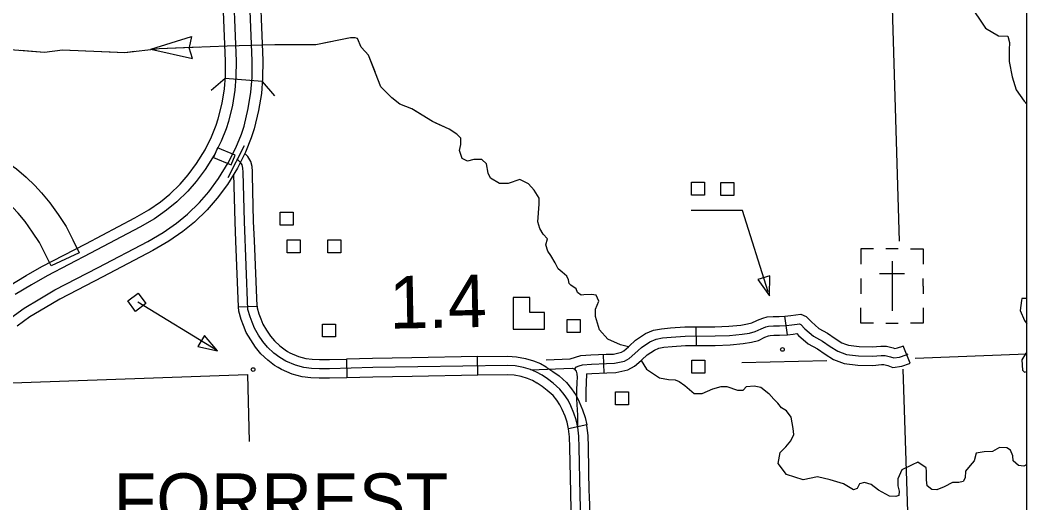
# Model space of a CAD drawing. Extents: x 1084508 to 1142749, y 1057638 to 1093403.
# Drawn here: x 1140202 to 1142749, y 1082824 to 1084044 of the extents above; entities that cross this region are included whole.
import ezdxf

# ---------------------------------------------------------------- set-up
doc = ezdxf.new("R2010")
doc.units = 0
for name, color, linetype in [('DSN_DRFT_Named-Boundary', 7, 'Continuous'), ('Level 10', 7, 'Continuous'), ('Level 31', 7, 'Continuous'), ('Level 32', 7, 'Continuous'), ('Level 35', 7, 'Continuous'), ('Level 36', 7, 'Continuous'), ('Level 43', 7, 'Continuous'), ('Level 45', 7, 'Continuous'), ('Level 48', 7, 'Continuous'), ('Level 5', 7, 'Continuous'), ('Level 56', 7, 'Continuous'), ('Level 57', 7, 'Continuous'), ('Level 58', 7, 'Continuous')]:
    doc.layers.add(name, color=color, linetype=linetype)

msp = doc.modelspace()

# ---------------------------------------------------------------- linework, layer by layer
at = {"layer": 'DSN_DRFT_Named-Boundary'}
msp.add_lwpolyline([(1084507.9, 1057640), (1142749.2, 1057640), (1142749.2, 1093403.4), (1084507.9, 1093403.4)], close=True, dxfattribs=at)
at = {"layer": 'Level 10'}
for p, q in [((1140769.4, 1083726.4), (1140727.6, 1083645.4)), ((1140351.9, 1083456), (1140280.7, 1083422.8))]:
    msp.add_line(p, q, dxfattribs=at)
for points in [[(1140174.7, 1083372.5), (1140217.7, 1083398.1), (1140257.6, 1083421.1), (1140368.3, 1083478.8), (1140492.4, 1083543.8), (1140527.6, 1083564.3), (1140557, 1083584.8), (1140581.1, 1083604.3), (1140607.4, 1083629.6), (1140627.2, 1083652.5), (1140648.6, 1083681.2), (1140670.1, 1083715.7), (1140686.7, 1083749), (1140698.6, 1083778.5), (1140703.7, 1083794.5), (1140713.3, 1083833.7), (1140719, 1083869.9), (1140721.6, 1083901.7), (1140722.2, 1083940), (1140712.8, 1084170.7)], [(1140178.5, 1083291.5), (1140212.1, 1083316.2), (1140251.8, 1083339.9), (1140290, 1083361.9), (1140399.6, 1083418.9), (1140525.1, 1083484.7), (1140563.9, 1083507.4), (1140597.5, 1083530.8), (1140625.8, 1083553.7), (1140656.4, 1083583.1), (1140679.9, 1083610.2), (1140704.4, 1083643.2), (1140729, 1083682.8), (1140748.2, 1083721.2), (1140762, 1083755.5), (1140768.7, 1083776.1), (1140779.5, 1083820.4), (1140786.1, 1083861.8), (1140789.1, 1083898.4), (1140789.7, 1083940.9), (1140780.2, 1084173.6)], [(1140739.5, 1084171.8), (1140748.9, 1083940.4), (1140748.3, 1083900.4), (1140745.6, 1083866.7), (1140739.5, 1083828.5), (1140729.4, 1083787.2), (1140723.7, 1083769.4), (1140711, 1083738), (1140693.4, 1083702.7), (1140670.7, 1083666.2), (1140648, 1083635.8), (1140626.8, 1083611.2), (1140598.7, 1083584.3), (1140573, 1083563.5), (1140541.9, 1083541.8), (1140505.3, 1083520.4), (1140380.7, 1083455.1), (1140270.4, 1083397.7), (1140231.2, 1083375.1), (1140189.5, 1083350.2)], [(1140806.9, 1084174.8), (1140816.4, 1083941.3), (1140815.8, 1083897.2), (1140812.6, 1083858.6), (1140805.7, 1083815.2), (1140794.4, 1083768.8), (1140787.1, 1083746.4), (1140772.6, 1083710.3), (1140752.3, 1083669.8), (1140726.5, 1083628.2), (1140700.7, 1083593.5), (1140675.8, 1083564.7), (1140643.4, 1083533.6), (1140613.6, 1083509.5), (1140578.3, 1083484.9), (1140538, 1083461.4), (1140411.9, 1083395.3), (1140302.9, 1083338.5), (1140265.3, 1083316.9), (1140226.9, 1083294), (1140194.9, 1083270.4)], [(1139775.8, 1083902.9), (1139795.5, 1083892.3), (1140130, 1083711.3), (1140159.2, 1083691.9), (1140193.2, 1083667.8), (1140217.5, 1083646.5), (1140239.2, 1083625.8), (1140256.5, 1083607.4), (1140277.2, 1083582.2), (1140298.2, 1083552.5), (1140318.6, 1083522), (1140336, 1083488.3), (1140351.9, 1083456)], [(1140280.7, 1083422.8), (1140265.9, 1083453), (1140250.9, 1083482.1), (1140233.5, 1083508), (1140214.7, 1083534.6), (1140197.6, 1083555.6), (1140183.5, 1083570.5), (1140164.6, 1083588.6), (1140144.5, 1083606.1), (1140114.8, 1083627.2), (1140089.6, 1083643.9), (1139758.2, 1083823.2), (1139738.5, 1083833.9)], [(1140701.2, 1083721.1), (1140691.1, 1083696.4), (1140736.3, 1083678), (1140746.3, 1083702.7)], [(1140746.3, 1083702.7), (1140701.2, 1083721.1)]]:
    msp.add_lwpolyline(points, dxfattribs=at)
at = {"layer": 'Level 31'}
for p, q in [((1140754.7, 1083319.3), (1140801.8, 1083321.2)), ((1140801.8, 1083321.2), (1140801.8, 1083321.2)), ((1141360, 1083146.3), (1141359.3, 1083193.4)), ((1141027.6, 1083187.3), (1141028.9, 1083140.3)), ((1141509.5, 1083126.8), (1141509.5, 1083126.8)), ((1141635.6, 1083021.1), (1141589.7, 1083010.8))]:
    msp.add_line(p, q, dxfattribs=at)
for points in [[(1140790.3, 1083652), (1140790.1, 1083661.2), (1140788.9, 1083673.9), (1140785.6, 1083686.8), (1140778.3, 1083699), (1140770.6, 1083706.3)], [(1141625.1, 1082617.1), (1141618.9, 1082844.2), (1141617, 1082964.2), (1141615.8, 1082992.6), (1141612.9, 1083015), (1141608.6, 1083033.8), (1141603.1, 1083051), (1141595.4, 1083069.5), (1141588.5, 1083083.5), (1141578.8, 1083098.1), (1141567.5, 1083111.4), (1141550.9, 1083126.3), (1141536.3, 1083137), (1141522.7, 1083146.4), (1141508.4, 1083154.5), (1141493.2, 1083160.7), (1141475.4, 1083165.9), (1141454.9, 1083169.8), (1141435.8, 1083171.1), (1141094.3, 1083165.6), (1140985, 1083162.6), (1140959.4, 1083162.6), (1140939.3, 1083163.6), (1140920.4, 1083165.6), (1140898.7, 1083171.7), (1140874.1, 1083182.1), (1140859.5, 1083190.9), (1140844.2, 1083202.5), (1140828.3, 1083217.1), (1140816.3, 1083231.4), (1140805.6, 1083248), (1140795.6, 1083265.2), (1140789.1, 1083280.7), (1140784.2, 1083294.4), (1140778.6, 1083312.3), (1140769.5, 1083534.6), (1140766.6, 1083659.8), (1140765.6, 1083669.9), (1140763.6, 1083677.7), (1140759.7, 1083684.2), (1140752.9, 1083690.7), (1140750.5, 1083692)], [(1140747.9, 1083484.9), (1140745.9, 1083533.8), (1140743.1, 1083654.9)], [(1140795, 1083486.8), (1140793, 1083535.3), (1140790.3, 1083652)], [(1140754.7, 1083319.3), (1140747.9, 1083484.9)], [(1140801.8, 1083321.2), (1140795, 1083486.8)], [(1140854.7, 1083166.3), (1140846.2, 1083171.4), (1140829.1, 1083184.5), (1140811.3, 1083200.8), (1140797.4, 1083217.4), (1140785.6, 1083235.6), (1140774.5, 1083254.7), (1140767.1, 1083272.3), (1140761.9, 1083286.9), (1140755.2, 1083308.2), (1140754.7, 1083319.3)], [(1140801.8, 1083321.2), (1140802, 1083316.4), (1140806.6, 1083301.9), (1140811.1, 1083289.2), (1140816.7, 1083275.7), (1140825.7, 1083260.3), (1140835.3, 1083245.4), (1140845.4, 1083233.5), (1140859.4, 1083220.6), (1140872.7, 1083210.4), (1140878.9, 1083206.6)], [(1140878.9, 1083206.6), (1140884.8, 1083203.1), (1140906.5, 1083194), (1140924.9, 1083188.8), (1140941, 1083187.1), (1140959.9, 1083186.2), (1140984.7, 1083186.2), (1141027.6, 1083187.3)], [(1141359.3, 1083193.4), (1141193.6, 1083190.7)], [(1141359.3, 1083193.4), (1141436.4, 1083194.6), (1141457.9, 1083193.2), (1141480.9, 1083188.8), (1141500.9, 1083183), (1141518.7, 1083175.8), (1141532.7, 1083167.8)], [(1141028.9, 1083140.3), (1140985.3, 1083139.1), (1140958.8, 1083139.1), (1140937.5, 1083140.1), (1140916, 1083142.3), (1140890.9, 1083149.5), (1140863.4, 1083161.1), (1140854.7, 1083166.3)], [(1141193.6, 1083190.7), (1141093.8, 1083189.1), (1141027.6, 1083187.3)], [(1141532.7, 1083167.8), (1141535.2, 1083166.4), (1141550, 1083156.2), (1141565.8, 1083144.6), (1141584.4, 1083127.8), (1141597.6, 1083112.3), (1141609, 1083095.2), (1141616.8, 1083079.2), (1141625.2, 1083059.2), (1141631.4, 1083040), (1141635.6, 1083021.1)], [(1141194.3, 1083143.6), (1141094.8, 1083142), (1141028.9, 1083140.3)], [(1141360, 1083146.3), (1141194.3, 1083143.6)], [(1141509.5, 1083126.8), (1141498.2, 1083133.3), (1141485.5, 1083138.4), (1141469.9, 1083143), (1141451.9, 1083146.4), (1141435.2, 1083147.5), (1141360, 1083146.3)], [(1141589.7, 1083010.8), (1141585.9, 1083027.6), (1141581, 1083042.8), (1141573.9, 1083059.8), (1141568.1, 1083071.7), (1141560, 1083083.8), (1141550.5, 1083094.9), (1141536, 1083108), (1141522.7, 1083117.8), (1141510.2, 1083126.5), (1141509.5, 1083126.8)], [(1141642.3, 1082850.9), (1141640.5, 1082964.9), (1141639.3, 1082994.6), (1141636.1, 1083019.1), (1141635.6, 1083021.1)], [(1141595.3, 1082850.1), (1141593.4, 1082963.6), (1141592.3, 1082990.6), (1141589.7, 1083010.9), (1141589.7, 1083010.8)], [(1141599.7, 1082684.2), (1141595.4, 1082843.7), (1141595.3, 1082850.1)], [(1141646.8, 1082685.5), (1141642.4, 1082844.7), (1141642.3, 1082850.9)]]:
    msp.add_lwpolyline(points, dxfattribs=at)
at = {"layer": 'Level 32'}
for p, q in [((1141913.3, 1083221.7), (1141913, 1083268.8)), ((1141679.6, 1083151.9), (1141677.8, 1083199))]:
    msp.add_line(p, q, dxfattribs=at)
for points in [[(1142066.4, 1083285), (1142068.1, 1083285.8), (1142081.3, 1083290.9), (1142092, 1083293.8), (1142107.7, 1083295), (1142122.9, 1083295), (1142137.2, 1083295.4)], [(1141604.4, 1083161.7), (1141610.1, 1083167.4), (1141616.9, 1083170.4), (1141624.7, 1083172.8), (1141647.7, 1083174.3), (1141685.7, 1083175.7), (1141706.2, 1083176.7), (1141731.6, 1083182.1), (1141743.3, 1083188.4), (1141757.5, 1083201.1), (1141774.1, 1083216.3), (1141795.6, 1083230.9), (1141811.7, 1083237.8), (1141827.8, 1083240.7), (1141849.7, 1083242.6), (1141884.6, 1083245.1), (1141960.3, 1083245.6), (1141996.9, 1083246.6), (1142028.6, 1083250), (1142047.6, 1083252.9), (1142061.8, 1083256.8), (1142077.4, 1083264.1), (1142088.6, 1083268.5), (1142096, 1083270.5), (1142108.6, 1083271.5), (1142123.3, 1083271.5), (1142140.4, 1083271.9)], [(1141743.2, 1083220), (1141759.4, 1083234.8), (1141784.2, 1083251.7), (1141804.9, 1083260.5), (1141824.6, 1083264), (1141847.9, 1083266.1), (1141883.7, 1083268.6), (1141913, 1083268.8)], [(1141913, 1083268.8), (1141959.9, 1083269.1), (1141995.3, 1083270.1), (1142025.5, 1083273.3), (1142042.7, 1083276), (1142053.6, 1083279), (1142066.4, 1083285)], [(1141913.3, 1083221.7), (1141960.6, 1083222), (1141998.4, 1083223), (1142031.6, 1083226.6), (1142052.6, 1083229.8), (1142070, 1083234.6), (1142086.4, 1083242.4)], [(1142086.4, 1083242.4), (1142086.7, 1083242.5), (1142096, 1083246.1), (1142099.9, 1083247.2), (1142109.5, 1083247.9), (1142123.6, 1083247.9), (1142143.5, 1083248.5)], [(1141594, 1083187.9), (1141620.4, 1083196.1), (1141646.5, 1083197.8), (1141684.7, 1083199.3), (1141703.2, 1083200.1), (1141723.4, 1083204.4), (1141729.7, 1083207.8), (1141741.7, 1083218.6), (1141743.2, 1083220)], [(1141775, 1083185.2), (1141788.7, 1083197.8), (1141806.9, 1083210.2), (1141818.5, 1083215.1), (1141830.9, 1083217.3), (1141851.6, 1083219.2), (1141885.5, 1083221.6), (1141913.3, 1083221.7)], [(1141533.4, 1083185.5), (1141594, 1083187.9)], [(1141635.5, 1083149.9), (1141648.9, 1083150.8), (1141686.8, 1083152.2), (1141709.3, 1083153.3), (1141739.8, 1083159.8), (1141757, 1083169.1), (1141773.3, 1083183.7), (1141775, 1083185.2)], [(1141494, 1083160.4), (1141598.9, 1083164.5), (1141603.7, 1083162.6), (1141608.6, 1083156.7), (1141610.6, 1083149.9), (1141611.5, 1083141.1), (1141611.1, 1083128.9), (1141609.6, 1083108.3), (1141610.1, 1083086.4), (1141612, 1083045.8), (1141612.1, 1083018.2)], [(1141635.5, 1083149.9), (1141634.6, 1083127.5), (1141633.1, 1083107.5)], [(1141633.2, 1083107.8), (1141633.8, 1083079.3)]]:
    msp.add_lwpolyline(points, dxfattribs=at)
at = {"layer": 'Level 35'}
for points in [[(1142602.9, 1084084.6), (1142644.2, 1084023.2), (1142677.7, 1084004.2), (1142701.1, 1084003.1), (1142705.6, 1083987.4), (1142704.5, 1083968.5), (1142704.5, 1083939.4), (1142712.3, 1083900.3), (1142722.3, 1083867.9), (1142742.4, 1083838.9), (1142749.2, 1083831.5)], [(1141741.7, 1083218.6), (1141721.1, 1083223.1), (1141689.2, 1083238), (1141668.2, 1083261.2), (1141658.1, 1083294.8), (1141658.1, 1083313.7), (1141666, 1083333.9), (1141659.3, 1083348.4), (1141648.1, 1083350.6), (1141628, 1083349.5), (1141621.3, 1083348.4), (1141612.4, 1083355.1), (1141609, 1083365.1), (1141595.6, 1083374.1), (1141591.1, 1083378.5), (1141590, 1083387.5), (1141585.6, 1083396.4), (1141573.3, 1083406.5), (1141563.2, 1083415.4), (1141556.3, 1083430.7), (1141545.2, 1083449.1), (1141537.3, 1083460.3), (1141532, 1083475.7), (1141536.4, 1083491.4), (1141525.3, 1083502.6), (1141517.2, 1083517.3), (1141511.7, 1083534), (1141515.2, 1083578.5), (1141515.2, 1083594.2), (1141502.9, 1083614.3), (1141488.4, 1083629.9), (1141466.1, 1083641.1), (1141437, 1083631), (1141414.7, 1083631), (1141392.4, 1083644.5), (1141386.8, 1083656.7), (1141382.3, 1083680.7), (1141370, 1083691.8), (1141349.9, 1083691.8), (1141334.3, 1083687.4), (1141320.9, 1083694.1), (1141314.2, 1083714.2), (1141317.5, 1083729.8), (1141317.5, 1083745.5), (1141307.5, 1083755.5)], [(1142749.2, 1083340.4), (1142749.1, 1083340.6), (1142736.9, 1083340.6), (1142735.7, 1083335), (1142732.4, 1083310.4), (1142743.6, 1083284.7), (1142749.2, 1083276.4)], [(1142749.2, 1083203.4), (1142745.8, 1083200.9), (1142736.9, 1083185.3), (1142738, 1083159.6), (1142743.6, 1083154), (1142749.2, 1083155.6)], [(1141773.3, 1083183.7), (1141786.6, 1083161.7), (1141819.6, 1083139.7), (1141842.5, 1083135.4), (1141859.5, 1083134.6), (1141869.7, 1083130.3), (1141884.1, 1083120.2), (1141907.9, 1083100.6), (1141928.2, 1083100.6), (1141954.5, 1083112.5), (1141975.7, 1083117.6), (1141990.1, 1083117.6), (1142017.3, 1083109.1), (1142031.7, 1083109.1), (1142040.2, 1083117.6), (1142059.7, 1083119.3), (1142075.8, 1083115.9), (1142096.2, 1083100.6), (1142109.3, 1083085.8)], [(1142251.5, 1082882.6), (1142219.3, 1082889.6), (1142183.2, 1082882), (1142141.4, 1082895.3), (1142120.2, 1082923.1), (1142125.3, 1082951.1), (1142139.4, 1082965.2), (1142151.7, 1082980.8), (1142159.9, 1082996.7), (1142157.7, 1083012.3), (1142153.2, 1083040.8), (1142141.5, 1083056.4), (1142128.4, 1083064.2), (1142119.1, 1083076), (1142109.3, 1083085.8)], [(1142749.2, 1082921.1), (1142741.3, 1082917.1), (1142727.9, 1082918.2), (1142714.5, 1082930.5), (1142713.4, 1082942.8), (1142707.8, 1082957.3), (1142698.9, 1082962.9), (1142679.9, 1082964), (1142662, 1082954), (1142640.8, 1082952.9), (1142620.7, 1082949.5), (1142616.3, 1082930.5), (1142606.2, 1082918.2), (1142593.9, 1082903.7), (1142592.8, 1082887), (1142588.3, 1082878), (1142577.2, 1082875.8), (1142561.5, 1082875.8), (1142540.3, 1082864.6), (1142521.3, 1082856.8), (1142509.1, 1082857.9), (1142496.8, 1082866.8), (1142495.7, 1082882.5), (1142495.7, 1082903.7), (1142494.5, 1082912.7), (1142473.3, 1082927.2), (1142458.8, 1082920.5), (1142433.1, 1082907.1), (1142423.1, 1082884.7), (1142423.1, 1082866.8), (1142426.4, 1082853.4), (1142425.3, 1082842.3), (1142417.5, 1082840), (1142401.9, 1082841.1), (1142373.9, 1082855.7), (1142355, 1082870.2), (1142338.2, 1082875.8), (1142325.9, 1082872.4), (1142320.3, 1082860.1), (1142310.3, 1082856.8), (1142285.7, 1082872.4), (1142251.5, 1082882.6)]]:
    msp.add_lwpolyline(points, dxfattribs=at)
at = {"layer": 'Level 36'}
for p, q in [((1140721.2, 1083896), (1140685.3, 1083865.5)), ((1140815, 1083888.3), (1140721.2, 1083896)), ((1140815, 1083888.3), (1140845.5, 1083852.4))]:
    msp.add_line(p, q, dxfattribs=at)
at = {"layer": 'Level 43'}
for p, q in [((1140533, 1083970.3), (1140635.9, 1084002.3)), ((1140635.9, 1084002.3), (1140629.6, 1083974.3)), ((1140533, 1083970.3), (1140638.1, 1083946.5)), ((1140638.1, 1083946.5), (1140629.6, 1083973.9))]:
    msp.add_line(p, q, dxfattribs=at)
for points in [[(1141307.5, 1083755.5), (1141288, 1083767.8), (1141245.6, 1083787.9), (1141193.1, 1083819.2), (1141163, 1083831.5), (1141142.9, 1083847.2), (1141115, 1083875.1), (1141083.7, 1083955.5), (1141074.8, 1083964.5), (1141064.7, 1083975.6), (1141055.8, 1083996.9), (1141050.2, 1083999.1), (1141048, 1083999.1), (1141037.9, 1083999.1), (1140950.8, 1083981.2), (1140847, 1083981.2), (1140726.4, 1083977.9), (1140554.4, 1083971.2), (1140467.3, 1083961.1), (1140309.8, 1083967.8), (1140264, 1083962.2), (1140176.9, 1083968.9)], [(1140987.8, 1083988.8), (1140950.8, 1083981.2), (1140864.3, 1083981.2)], [(1141100.2, 1083913), (1141083.7, 1083955.5), (1141074.8, 1083964.5), (1141064.7, 1083975.6), (1141055.8, 1083996.9), (1141050.2, 1083999.1), (1141048, 1083999.1), (1141037.9, 1083999.1), (1141028.4, 1083997.1)], [(1140326.5, 1083967.1), (1140309.8, 1083967.8), (1140264, 1083962.2), (1140202.8, 1083966.9)], [(1140430, 1083962.7), (1140367.9, 1083965.3)], [(1140492, 1083964), (1140467.3, 1083961.1), (1140430, 1083962.7)], [(1140657.2, 1083975.2), (1140554.4, 1083971.2), (1140533.1, 1083968.7)], [(1141216.7, 1083805.1), (1141193.1, 1083819.2), (1141163, 1083831.5), (1141142.9, 1083847.2), (1141115.5, 1083874.6)], [(1141307.5, 1083755.5), (1141288, 1083767.8), (1141252.7, 1083784.6)]]:
    msp.add_lwpolyline(points, dxfattribs=at)
at = {"layer": 'Level 45'}
for p, q in [((1142143.5, 1083248.6), (1142137.3, 1083295.3)), ((1142453.6, 1083176.7), (1142436.1, 1083220.4))]:
    msp.add_line(p, q, dxfattribs=at)
for points in [[(1142137.3, 1083295.3), (1142152.2, 1083297.3), (1142165, 1083298.7), (1142177, 1083300.7), (1142191.2, 1083294.6), (1142204, 1083281.2), (1142223.2, 1083264.5), (1142244.6, 1083252.9), (1142264.6, 1083238.9), (1142281.1, 1083228.7), (1142290.6, 1083225.1)], [(1142140.4, 1083271.9), (1142155, 1083273.9), (1142168.2, 1083275.4), (1142174.1, 1083276.3), (1142177.5, 1083274.9), (1142187.7, 1083264.1), (1142209.7, 1083245.1), (1142232.1, 1083232.9), (1142251.7, 1083219.2), (1142270.7, 1083207.5), (1142292.7, 1083199.2), (1142323.4, 1083195.8), (1142358.6, 1083194.8), (1142380.5, 1083196.7), (1142390.8, 1083196.7), (1142404, 1083193.3), (1142412.7, 1083190.4), (1142427.4, 1083192.3), (1142444, 1083198.2), (1142448.9, 1083200.2)], [(1142143.5, 1083248.6), (1142157.9, 1083250.5), (1142167.2, 1083251.6), (1142171.5, 1083247.1), (1142196.2, 1083225.6), (1142219.7, 1083212.8), (1142238.7, 1083199.5), (1142260.3, 1083186.3), (1142273.9, 1083181.1)], [(1142290.6, 1083225.1), (1142298.2, 1083222.3), (1142325, 1083219.3), (1142357.8, 1083218.4), (1142379.5, 1083220.3), (1142393.8, 1083220.3), (1142410.6, 1083215.9), (1142415, 1083214.4), (1142421.8, 1083215.4), (1142435.7, 1083220.2), (1142436.1, 1083220.4)], [(1142273.9, 1083181.1), (1142287.1, 1083176.1), (1142321.8, 1083172.3), (1142359.3, 1083171.2), (1142381.6, 1083173.2), (1142387.8, 1083173.2), (1142397.3, 1083170.7), (1142410.5, 1083166.3), (1142432.9, 1083169.3), (1142452.3, 1083176.2), (1142453.6, 1083176.7)]]:
    msp.add_lwpolyline(points, dxfattribs=at)
at = {"layer": 'Level 5'}
msp.add_line((1142466.3, 1083189.4), (1142749.2, 1083200.6), dxfattribs=at)
for points in [[(1142385, 1084861.4), (1142426, 1083485.6)], [(1142028, 1083178.3), (1142243.2, 1083183.5)], [(1140086.7, 1083124.3), (1140777.4, 1083148.1)], [(1140777.4, 1083148.1), (1140781.9, 1082979.1)], [(1142435.7, 1083161.9), (1142466, 1082235.1)]]:
    msp.add_lwpolyline(points, dxfattribs=at)
at = {"layer": 'Level 56'}
for points in [[(1141901, 1083601.4), (1141901, 1083634), (1141933.8, 1083634), (1141933.8, 1083601.4)], [(1141974.8, 1083600.5), (1141974.8, 1083633.2), (1142007.6, 1083633.2), (1142007.6, 1083600.5)], [(1140859.9, 1083525.5), (1140859.9, 1083558.2), (1140892.7, 1083558.2), (1140892.7, 1083525.5)], [(1140877.8, 1083455.8), (1140877.8, 1083488.5), (1140910.6, 1083488.5), (1140910.6, 1083455.8)], [(1140981, 1083455.8), (1140981, 1083488.5), (1141013.7, 1083488.5), (1141013.7, 1083455.8)], [(1142098.7, 1083398), (1142068.2, 1083388.4), (1142097.9, 1083347.4)], [(1140520.3, 1083327.4), (1140494.1, 1083307.9), (1140474.6, 1083334.2), (1140500.8, 1083353.7)], [(1140967.5, 1083243.3), (1140967.5, 1083275.9), (1141000.2, 1083275.9), (1141000.2, 1083243.3)], [(1141586.5, 1083254.2), (1141586.5, 1083286.9), (1141619.2, 1083286.9), (1141619.2, 1083254.2)], [(1140668.8, 1083246.6), (1140652.1, 1083219.3), (1140701.4, 1083207.8)], [(1141901.9, 1083151.6), (1141901.9, 1083184.3), (1141934.7, 1083184.3), (1141934.7, 1083151.6)], [(1141708.2, 1083071.8), (1141708.2, 1083104.4), (1141741, 1083104.4), (1141741, 1083071.8)]]:
    msp.add_lwpolyline(points, close=True, dxfattribs=at)
for points in [[(1142094.5, 1083357.5), (1142030, 1083562.9), (1141900.2, 1083562.9)], [(1140701.4, 1083207.8), (1140500.3, 1083331)]]:
    msp.add_lwpolyline(points, dxfattribs=at)
msp.add_circle((1140791.7, 1083160.8), 4.71, dxfattribs=at)
at = {"layer": 'Level 57'}
for p, q in [((1142423.9, 1083466), (1142392.5, 1083466)), ((1142408.1, 1083434.6), (1142408.1, 1083309)), ((1142376.7, 1083403.2), (1142439.7, 1083403.2)), ((1142329.6, 1083391.2), (1142329.6, 1083351.9)), ((1142408.1, 1083371.8), (1142408.1, 1083371.8)), ((1142408.1, 1083371.8), (1142408.1, 1083371.8)), ((1142486.5, 1083371.8), (1142486.5, 1083391.2)), ((1142486.5, 1083371.8), (1142486.5, 1083351.9)), ((1142392.5, 1083277.7), (1142423.9, 1083277.7))]:
    msp.add_line(p, q, dxfattribs=at)
for points in [[(1142361, 1083466), (1142329.6, 1083466), (1142329.6, 1083426.8)], [(1142455.1, 1083466), (1142486.5, 1083466), (1142486.5, 1083426.8)], [(1142361, 1083277.7), (1142329.6, 1083277.7), (1142329.6, 1083316.9)], [(1142486.5, 1083316.9), (1142486.5, 1083277.7), (1142455.1, 1083277.7)]]:
    msp.add_lwpolyline(points, dxfattribs=at)
msp.add_circle((1142130.9, 1083211.6), 4.71, dxfattribs=at)
at = {"layer": 'Level 58'}
msp.add_lwpolyline([(1141449.5, 1083262.9), (1141529.2, 1083262.9), (1141529.2, 1083305), (1141491.5, 1083305), (1141491.5, 1083342.6), (1141449.5, 1083342.6)], close=True, dxfattribs=at)

# ---------------------------------------------------------------- texts
at = {"layer": 'Level 48'}
msp.add_text('1.4', height=132.58, rotation=1.0176, dxfattribs=at).set_placement((1141137.4, 1083264.1))
at = {"layer": 'Level 57'}
msp.add_text('FORREST', height=132.58, dxfattribs=at).set_placement((1140438.4, 1082765.8))

doc.saveas('drawing.dxf')
